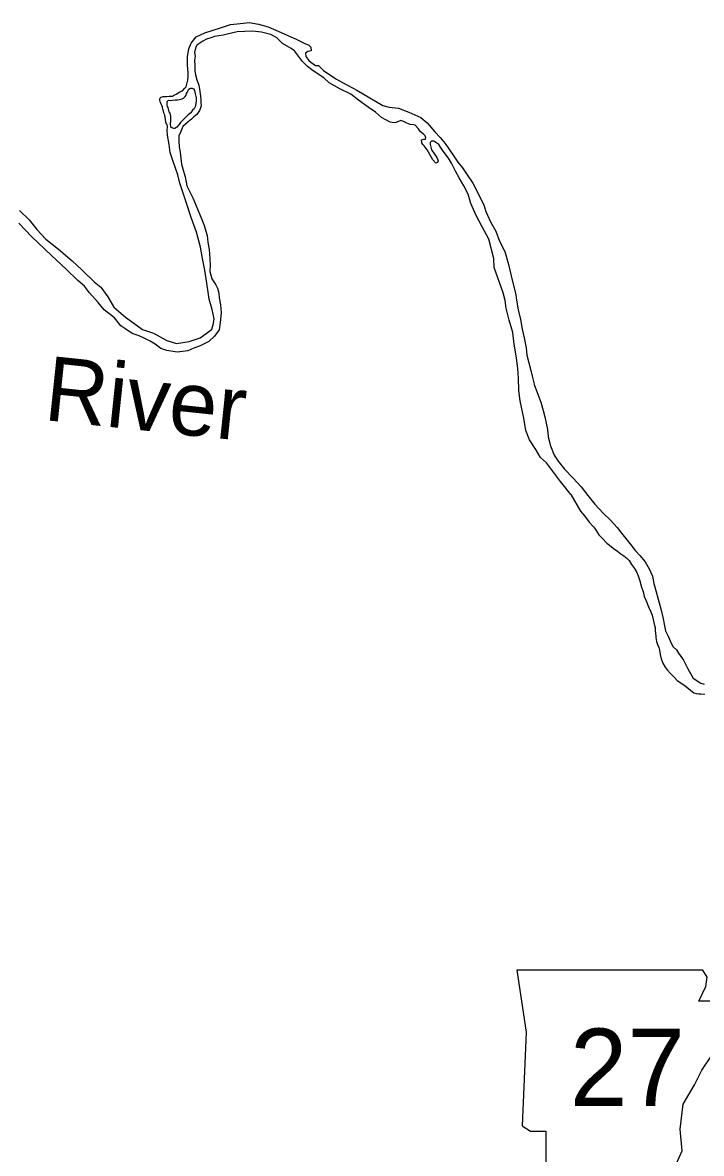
# Model space of a CAD drawing. Extents: x -83719 to 153526, y -11835 to 11446.
# Drawn here: x -4289.4 to -4104.1, y -2993.1 to -2684.2 of the extents above; entities that cross this region are included whole.
import ezdxf

# ---------------------------------------------------------------- set-up
doc = ezdxf.new("R2010")
doc.units = 0
doc.layers.add('Level 21', color=7, linetype='Continuous')
doc.layers.add('Level 9', color=7, linetype='Continuous')

msp = doc.modelspace()

# ---------------------------------------------------------------- linework, layer by layer
at = {"layer": 'Level 21'}
msp.add_lwpolyline([(-4154.4, -2943.05), (-4151.86, -2959.97), (-4152.99, -2985.63), (-4150.73, -2987.04), (-4146.51, -2987.04), (-4146.51, -2996.06), (-4110.98, -2996.06), (-4109.29, -2992.39), (-4109.85, -2986.47), (-4109, -2979.7), (-4105.9, -2974.35), (-4103.93, -2970.4), (-4101.11, -2966.17), (-4099.42, -2961.66), (-4098.01, -2957.99), (-4095.47, -2954.89), (-4094.91, -2952.92), (-4096.03, -2951.51), (-4104.77, -2951.51), (-4102.8, -2947.56), (-4102.52, -2945.02), (-4103.69, -2943.07)], close=True, dxfattribs=at)
at = {"layer": 'Level 9'}
for points in [[(-4245.75, -2702.92), (-4245.72, -2702.9), (-4245.06, -2702.1), (-4244.76, -2701.73), (-4244.42, -2700.67), (-4244.26, -2699.97), (-4244.19, -2698.93), (-4244.15, -2697.83), (-4244.32, -2695.83), (-4244.39, -2694.56), (-4244.32, -2693.49), (-4243.95, -2691.39), (-4243.32, -2689.86), (-4241.98, -2688.12), (-4239.65, -2687.05), (-4235.32, -2685.65), (-4232.66, -2684.75), (-4230.79, -2684.52), (-4227.56, -2684.22), (-4224.97, -2684.62), (-4222.37, -2685.39), (-4218.81, -2686.93), (-4214.55, -2688.86), (-4212.35, -2689.96), (-4211.19, -2690.4), (-4210.66, -2690.9), (-4210.62, -2691.93), (-4211.02, -2692), (-4211.52, -2692.1), (-4212.12, -2692.6), (-4212.09, -2693.47), (-4211.26, -2694.57), (-4210.66, -2695.07), (-4209.39, -2695.9), (-4208.56, -2695.9), (-4207.26, -2697.27), (-4205.73, -2698.34), (-4203.64, -2699.68), (-4202.07, -2700.58), (-4198.15, -2702.71), (-4191.02, -2706.82), (-4189.33, -2707.32), (-4186.73, -2707.59), (-4183.93, -2708.72), (-4180.64, -2710.13), (-4178.88, -2711.56), (-4176.81, -2714.03), (-4175.35, -2715.63), (-4173.99, -2717.2), (-4172.99, -2718.67), (-4171.82, -2720.41), (-4170.59, -2722.31), (-4169.3, -2723.91), (-4168.03, -2725.81), (-4166.47, -2728.08), (-4163.41, -2733.99), (-4162.95, -2735.79), (-4161.55, -2738.79), (-4160.15, -2741.2), (-4159.22, -2743.93), (-4157.73, -2746.74), (-4156.73, -2750.27), (-4156.03, -2753.41), (-4154.7, -2758.58), (-4154.57, -2760.05), (-4154.04, -2762.69), (-4153.48, -2765.32), (-4152.95, -2767.93), (-4152.48, -2770.33), (-4151.92, -2773.1), (-4151.69, -2775.1), (-4151.19, -2777.14), (-4150.59, -2779.27), (-4150.16, -2781.17), (-4149.63, -2783.34), (-4148.96, -2784.98), (-4147.93, -2787.91), (-4147.27, -2790.22), (-4146.8, -2791.89), (-4146.07, -2795.39), (-4145.91, -2797.36), (-4145.28, -2799.86), (-4144.25, -2802.36), (-4143.12, -2804), (-4141.42, -2806.2), (-4139.03, -2808.7), (-4136.9, -2811.07), (-4135.03, -2813.44)], [(-4139.73, -2813.14), (-4140.73, -2811.84), (-4142.56, -2809.6), (-4144.42, -2807), (-4146.35, -2804.5), (-4148.01, -2803.03), (-4149.24, -2800.83), (-4150.97, -2798.16), (-4151.97, -2795.62), (-4152.5, -2792.32), (-4153.53, -2787.51), (-4153.86, -2784.71), (-4154.02, -2781.31), (-4154.15, -2778.8), (-4154.55, -2775.8), (-4155.21, -2772.1), (-4155.58, -2768.86), (-4156.51, -2765.49), (-4157.34, -2762.19), (-4157.6, -2760.15), (-4158.2, -2758.05), (-4160.59, -2751.11), (-4160.72, -2748.67), (-4162.12, -2743.4), (-4163.95, -2739.99), (-4165.58, -2736.92), (-4167.04, -2733.62), (-4167.74, -2731.08), (-4168.87, -2728.85), (-4170.2, -2726.65), (-4171.16, -2724.81), (-4172.32, -2722.64), (-4173.12, -2721.21), (-4173.72, -2720.41), (-4174.72, -2719.04), (-4175.32, -2718.2), (-4175.78, -2717.54), (-4176.52, -2716.93), (-4177.08, -2716.57), (-4177.71, -2716.63), (-4178.15, -2716.93), (-4178.15, -2717.5), (-4177.72, -2718.94), (-4176.88, -2720.17), (-4176.32, -2721.04), (-4175.92, -2721.97), (-4176.09, -2722.47), (-4176.59, -2722.61), (-4177.35, -2721.71), (-4178.91, -2718.97), (-4179.78, -2717.9), (-4180.15, -2717.5), (-4180.41, -2717.03), (-4180.44, -2716.27), (-4179.88, -2716.1), (-4179.38, -2716.1), (-4179.31, -2715.67), (-4179.44, -2715.17), (-4180.01, -2714.56), (-4180.74, -2714.1), (-4181.27, -2713.26), (-4182.17, -2712.26), (-4182.57, -2712.13), (-4183.57, -2712.03), (-4184.44, -2711.73), (-4185.43, -2711.23), (-4186.1, -2710.93), (-4187.2, -2711.39), (-4187.4, -2711.53), (-4187.96, -2711.63), (-4189, -2711.39), (-4191.39, -2710.12), (-4193.06, -2708.72), (-4195.02, -2707.29), (-4197.65, -2705.42), (-4199.75, -2703.81), (-4202.81, -2702.31), (-4205.67, -2700.64), (-4207.13, -2699.34), (-4210.06, -2697.37), (-4211.59, -2696.24), (-4212.92, -2694.84), (-4214.02, -2693.43), (-4215.18, -2691.97), (-4216.08, -2691.33), (-4218.45, -2689.9), (-4219.94, -2688.39), (-4221.64, -2687.49), (-4224.14, -2686.79), (-4226.63, -2686.56), (-4230.83, -2686.72), (-4233.53, -2687.39), (-4234.59, -2687.62), (-4236.96, -2687.99), (-4237.96, -2688.42), (-4239.15, -2688.72), (-4240.19, -2689.26), (-4241.02, -2689.82), (-4241.82, -2690.39), (-4242.19, -2691.22), (-4242.42, -2692.36)], [(-4242.42, -2692.36), (-4242.25, -2693.36), (-4242.42, -2694.46), (-4242.39, -2696), (-4242.39, -2697.3), (-4242.16, -2698.53), (-4241.83, -2699.87), (-4241.29, -2701.27), (-4241, -2703.04), (-4240.8, -2704.3), (-4240.76, -2705.37), (-4240.7, -2706.11), (-4240.63, -2706.94), (-4240.93, -2707.77), (-4241.1, -2708.24), (-4241.77, -2709.34), (-4242.6, -2709.94), (-4243.26, -2710.64), (-4244.16, -2711.31), (-4244.93, -2711.98), (-4245.6, -2712.61), (-4246.2, -2713.98), (-4246.7, -2715.15), (-4246.76, -2716.58), (-4246.6, -2718.12), (-4246.37, -2719.62), (-4246.17, -2721.29), (-4245.97, -2722.92), (-4245.6, -2724.19), (-4245.01, -2726.36), (-4244.58, -2728.83), (-4242.91, -2732.1), (-4241.98, -2734.23), (-4241.09, -2736.5), (-4240.45, -2738.04), (-4239.86, -2739.34), (-4238.99, -2742.34), (-4238.83, -2744.18), (-4238.43, -2746.21), (-4238.3, -2748.78), (-4238.17, -2750.39), (-4238.27, -2752.19), (-4237.7, -2754.22), (-4237.2, -2755.06), (-4236.64, -2755.89), (-4236.21, -2756.79), (-4235.84, -2758.13), (-4235.71, -2759.36), (-4235.31, -2761.3), (-4235.15, -2763.53), (-4235.45, -2766.14), (-4235.75, -2768.17), (-4236.98, -2769.87), (-4238.55, -2771.31), (-4240.91, -2772.54), (-4242.61, -2773.11), (-4244.24, -2773.84), (-4247.21, -2774.24), (-4249.97, -2773.77), (-4251.67, -2773.21), (-4253.23, -2772.07), (-4254.59, -2771.27), (-4256.39, -2770.33), (-4257.52, -2769.83), (-4259.45, -2769.13), (-4261.45, -2767.8), (-4262.52, -2767.03), (-4264.25, -2764.89), (-4267.07, -2762.72), (-4268.74, -2760.69), (-4271.13, -2758.08), (-4272.5, -2756.25), (-4274.33, -2754.65), (-4277.49, -2751.61), (-4281.48, -2747.84), (-4286.84, -2742.7), (-4290.43, -2739.03)], [(-4248.92, -2709.77), (-4249.06, -2708.94), (-4249.32, -2708.61), (-4249.56, -2707.91), (-4249.65, -2707.44), (-4249.79, -2707.14), (-4249.95, -2706.74), (-4249.95, -2706.67), (-4249.95, -2706.34), (-4249.95, -2705.97), (-4249.82, -2705.64), (-4249.55, -2705.44), (-4249.09, -2705.47), (-4248.42, -2705.4), (-4247.76, -2705.34), (-4247.12, -2705.27), (-4246.52, -2705.2), (-4245.82, -2705.04), (-4245.46, -2704.84), (-4244.99, -2704.4), (-4244.69, -2704.04), (-4244.59, -2703.6), (-4244.42, -2703.27), (-4244.19, -2702.77), (-4244.12, -2702.53), (-4243.72, -2702.23), (-4243.49, -2702.1), (-4243.06, -2702.17), (-4242.76, -2702.34), (-4242.49, -2702.77), (-4242.36, -2703.2), (-4242.29, -2703.64)], [(-4249.91, -2712.09), (-4250.06, -2711.98), (-4250.26, -2711.44), (-4250.26, -2711.34), (-4250.36, -2710.64), (-4250.46, -2710.17), (-4250.59, -2709.51), (-4250.72, -2709.14), (-4250.82, -2708.77), (-4250.92, -2708.34), (-4250.99, -2708.17), (-4251.05, -2707.84), (-4251.15, -2707.44), (-4251.22, -2707.17), (-4251.35, -2706.84), (-4251.55, -2706.47), (-4251.75, -2706), (-4251.85, -2705.7), (-4251.88, -2705.5), (-4251.88, -2705.4), (-4251.88, -2705.07), (-4251.85, -2704.84), (-4251.72, -2704.7), (-4251.55, -2704.57), (-4250.98, -2704.44), (-4250.58, -2704.44), (-4250.02, -2704.4), (-4249.32, -2704.34), (-4248.49, -2704.27), (-4248.22, -2704.17), (-4247.49, -2703.74), (-4246.46, -2703.13), (-4245.72, -2702.9)], [(-4242.29, -2703.64), (-4242.03, -2704.74), (-4241.96, -2705.1), (-4241.96, -2705.61), (-4242.06, -2706.24), (-4242.13, -2706.84), (-4242.26, -2707.27), (-4242.53, -2707.81), (-4242.96, -2708.17), (-4243.46, -2708.84), (-4244.13, -2709.38), (-4244.76, -2709.98), (-4245.4, -2710.64), (-4245.7, -2710.94), (-4246.23, -2711.54), (-4246.6, -2712.01), (-4246.83, -2712.28), (-4247.23, -2712.74), (-4247.56, -2712.98), (-4247.83, -2713.11), (-4248.09, -2713.14), (-4248.39, -2713.08), (-4248.66, -2712.94), (-4248.89, -2712.78), (-4248.96, -2711.91), (-4248.92, -2711.04), (-4248.92, -2709.77)], [(-4290.19, -2735.56), (-4287.6, -2738.13), (-4285.5, -2740.7), (-4283.04, -2743.4), (-4279.61, -2746.1), (-4275.85, -2749.34), (-4273.09, -2751.81), (-4269.8, -2755.02), (-4268.03, -2756.52), (-4266.14, -2759.12), (-4264.51, -2761.92), (-4261.25, -2764.69), (-4259.05, -2766.36), (-4256.62, -2768.1), (-4253.63, -2769.1), (-4250, -2771.04), (-4247.34, -2771.87), (-4243.91, -2771.31), (-4240.88, -2770.34), (-4238.25, -2768.44), (-4237.71, -2767.94), (-4237.28, -2766.44), (-4237.04, -2765.13), (-4237.61, -2762.6), (-4238.47, -2759.73), (-4238.8, -2757.19), (-4239.3, -2754.22), (-4239.6, -2751.85), (-4240.23, -2748.68), (-4240.79, -2745.55), (-4241.86, -2741.48), (-4243.38, -2737.5), (-4244.81, -2733.03), (-4246.41, -2728.09), (-4247, -2725.82), (-4248.27, -2722.12), (-4249.1, -2719.72), (-4249.36, -2717.55), (-4249.79, -2714.95), (-4249.89, -2713.68), (-4249.82, -2712.58), (-4249.91, -2712.09)], [(-4139.73, -2813.14), (-4137.04, -2817.67), (-4135.96, -2818.95), (-4134.74, -2820.71), (-4133.55, -2821.96), (-4132.98, -2822.72), (-4132.03, -2824.17), (-4131.15, -2825.1), (-4129.83, -2826.38), (-4129.12, -2827), (-4128.18, -2827.79), (-4126.94, -2828.61), (-4126.03, -2829.3), (-4125.22, -2829.89), (-4124.35, -2830.58), (-4123.77, -2831.17), (-4123.12, -2832.23), (-4122.28, -2833.36), (-4121.8, -2834.25), (-4121.32, -2835.38), (-4120.9, -2836.71), (-4120.41, -2838.4), (-4119.96, -2839.63), (-4119.68, -2841.03), (-4119.16, -2842.19), (-4118.54, -2843.85), (-4117.86, -2845.17), (-4117.51, -2846.1), (-4117.23, -2847.3), (-4116.85, -2848.9), (-4116.67, -2849.5), (-4116.69, -2850.26), (-4116.54, -2851.8), (-4116.5, -2852.2), (-4116.32, -2853.29), (-4116.08, -2854.09), (-4115.7, -2854.89), (-4115.53, -2855.62), (-4115.28, -2856.85), (-4115, -2857.98), (-4114.58, -2859.21), (-4113.93, -2860.3), (-4113.39, -2861.06), (-4112.51, -2862.05), (-4111.5, -2863.01), (-4110.65, -2863.93), (-4109.11, -2864.98), (-4108, -2865.73), (-4107.05, -2866.62), (-4106.48, -2867.01), (-4106.11, -2867.31), (-4105.44, -2867.47), (-4104.84, -2867.56), (-4104.21, -2867.58), (-4103.11, -2867.64)], [(-4135.03, -2813.44), (-4133.13, -2815.81), (-4130.9, -2818.22), (-4128.91, -2820.16), (-4127.05, -2822.14), (-4125.87, -2823.69), (-4124.28, -2825.58), (-4123.29, -2826.9), (-4122.04, -2828.52), (-4120.86, -2829.8), (-4119.37, -2831.48), (-4118.31, -2833.44), (-4117.45, -2835.43), (-4117.03, -2837.42), (-4116.43, -2839.75), (-4115.9, -2841.71), (-4115.1, -2844.37), (-4114.53, -2847.13), (-4114.14, -2849), (-4113.83, -2850.39), (-4113.14, -2851.85), (-4112.32, -2853.74), (-4111.74, -2854.7), (-4110.89, -2855.59), (-4110.32, -2856.45), (-4108.96, -2858.4), (-4107.83, -2860.59), (-4107.39, -2861.35), (-4106.26, -2863.31), (-4104.25, -2864.65), (-4103.31, -2864.9)]]:
    msp.add_lwpolyline(points, dxfattribs=at)

# ---------------------------------------------------------------- texts
at = {"layer": 'Level 21'}
msp.add_text('27', height=21.12, dxfattribs=at).set_placement((-4139.95, -2980.16))
at = {"layer": 'Level 9'}
msp.add_text('River', height=17.6, rotation=354, dxfattribs=at).set_placement((-4283.86, -2792.75))

doc.saveas('drawing.dxf')
